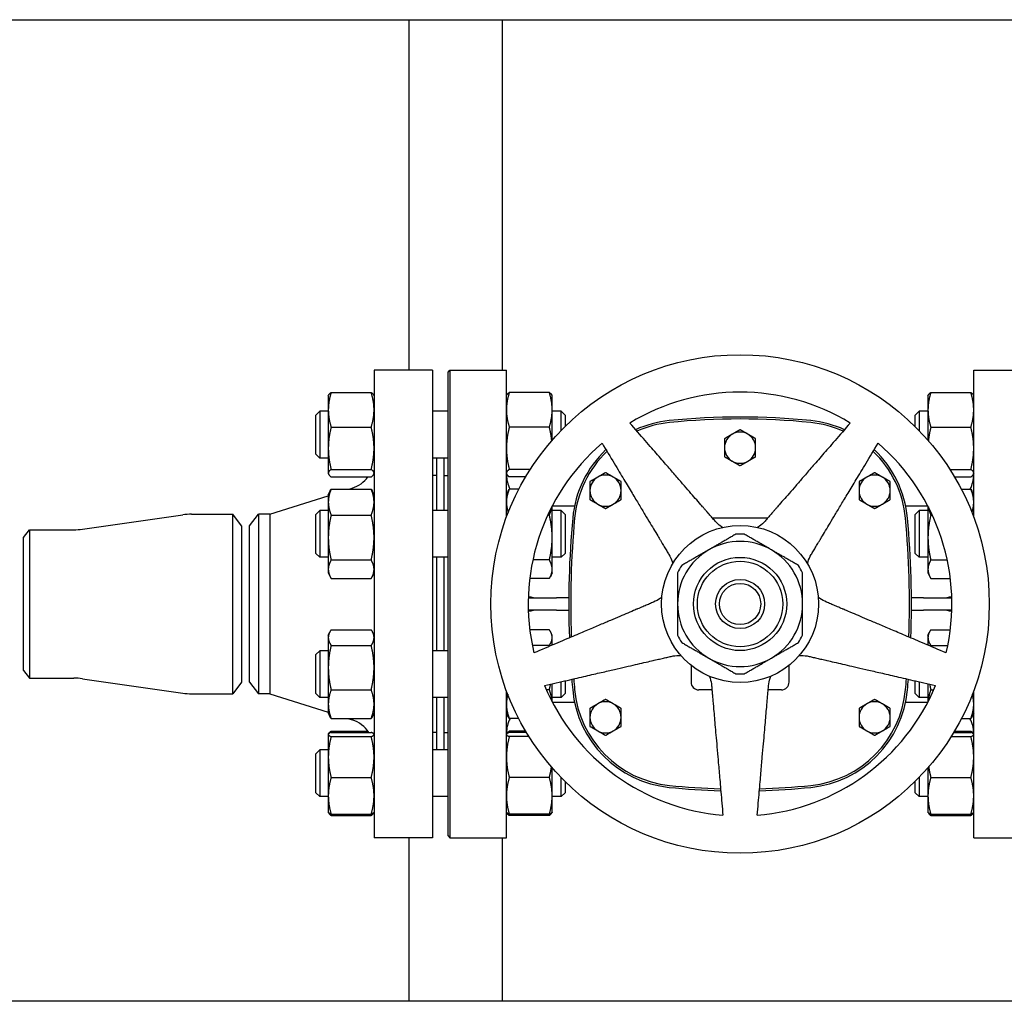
# Model space of a CAD drawing. Header units: inches. Extents: x 18 to 846, y -44 to 561.
# Tile 474 of 642: x 478 to 494, y 275 to 291. Entities that reach past the tile are written whole.
import ezdxf

# ---------------------------------------------------------------- set-up
doc = ezdxf.new("R2010")
doc.units = ezdxf.units.IN
doc.header["$LTSCALE"] = 24
doc.header["$MEASUREMENT"] = 0
doc.layers.add('Visible (ANSI)', color=7, linetype='Continuous', lineweight=30)

msp = doc.modelspace()

# ---------------------------------------------------------------- linework, layer by layer
at = {"layer": 'Visible (ANSI)'}
for p, q in [((474.42893, 290.9565), (501.42843, 290.9565)), ((484.61593, 290.9565), (484.61593, 285.3315)), ((486.11593, 290.9565), (486.11593, 285.3315)), ((484.05843, 285.3315), (484.05843, 277.8315)), ((484.99843, 285.3315), (484.05843, 285.3315)), ((484.99843, 285.3315), (484.99843, 277.8315)), ((485.24593, 285.30025), (485.27718, 285.3315)), ((485.24593, 277.86275), (485.24593, 285.30025)), ((485.27718, 285.3315), (485.27718, 277.8315)), ((485.27718, 285.3315), (486.18343, 285.3315)), ((486.18343, 282.97344), (486.18343, 285.3315)), ((493.68343, 282.97344), (493.68343, 285.3315)), ((493.68343, 285.3315), (494.58968, 285.3315)), ((483.36952, 284.97419), (484.01334, 284.97419)), ((486.87234, 284.97419), (486.22852, 284.97419)), ((492.99452, 284.97419), (493.63834, 284.97419)), ((483.32443, 284.92271), (483.32858, 284.93161)), ((483.32443, 284.92271), (483.32443, 284.6962)), ((484.05843, 284.92271), (484.05428, 284.93161)), ((486.18343, 284.92271), (486.18758, 284.93161)), ((486.91743, 284.92271), (486.91328, 284.93161)), ((486.91743, 284.6962), (486.91743, 284.92271)), ((492.94943, 284.92271), (492.95358, 284.93161)), ((492.94943, 284.92271), (492.94943, 284.6962)), ((493.68343, 284.92271), (493.67928, 284.93161)), ((483.12343, 284.61021), (483.18593, 284.67271)), ((483.18593, 284.67271), (483.18593, 283.92271)), ((483.32443, 284.67271), (483.18593, 284.67271)), ((483.32443, 284.6962), (483.32443, 284.07998)), ((485.24593, 284.67271), (484.99843, 284.67271)), ((486.91743, 284.209), (486.91743, 284.6962)), ((487.06093, 284.67271), (486.91743, 284.67271)), ((487.06093, 284.36516), (487.06093, 284.67271)), ((487.12343, 284.61021), (487.06093, 284.67271)), ((492.74593, 284.61021), (492.80843, 284.67271)), ((492.80843, 284.67271), (492.80843, 284.36258)), ((492.94943, 284.67271), (492.80843, 284.67271)), ((492.94943, 284.6962), (492.94943, 284.209)), ((483.12343, 283.98521), (483.12343, 284.61021)), ((487.12343, 284.61021), (487.12343, 284.42824)), ((492.74593, 284.42577), (492.74593, 284.61021)), ((483.36952, 284.41822), (484.01334, 284.41822)), ((486.87234, 284.41822), (486.22852, 284.41822)), ((492.99452, 284.41822), (493.63834, 284.41822)), ((483.32443, 284.07998), (483.32443, 283.68148)), ((483.12343, 283.98521), (483.18593, 283.92271)), ((483.32443, 283.92271), (483.18593, 283.92271)), ((485.24593, 283.92271), (484.99843, 283.92271)), ((485.05843, 283.92271), (485.05843, 283.08159)), ((485.17843, 283.92271), (485.17843, 283.08159)), ((483.32443, 283.68148), (483.32443, 283.67271)), ((483.32443, 283.67271), (483.32858, 283.66381)), ((483.36952, 283.74174), (484.01334, 283.74174)), ((484.05843, 283.67271), (484.05428, 283.66381)), ((486.18343, 283.67271), (486.18758, 283.66381)), ((486.56692, 283.74174), (486.22852, 283.74174)), ((493.29994, 283.74174), (493.63834, 283.74174)), ((493.68343, 283.67271), (493.67928, 283.66381)), ((483.36952, 283.62123), (484.01334, 283.62123)), ((485.05843, 283.6415), (484.99843, 283.6415)), ((485.18343, 283.5215), (485.17843, 283.5215)), ((485.18343, 283.08159), (485.18343, 283.6415)), ((485.18343, 283.6415), (485.24593, 283.6415)), ((486.49257, 283.62123), (486.22852, 283.62123)), ((493.37429, 283.62123), (493.63834, 283.62123)), ((483.32443, 283.33159), (483.35355, 283.39405)), ((483.36952, 283.42509), (484.01334, 283.42509)), ((483.65932, 283.42509), (483.7094, 283.44095)), ((484.05843, 283.33159), (484.0293, 283.39405)), ((486.18343, 283.33159), (486.21255, 283.39405)), ((486.38361, 283.42509), (486.22852, 283.42509)), ((493.48324, 283.42509), (493.63834, 283.42509)), ((493.68343, 283.33159), (493.6543, 283.39405)), ((482.3851, 283.0215), (483.32443, 283.31902)), ((483.32443, 283.33159), (483.32443, 283.21613)), ((483.32443, 283.21613), (483.32443, 282.64791)), ((483.12343, 283.01909), (483.18593, 283.08159)), ((483.18593, 283.08159), (483.18593, 282.33159)), ((483.32443, 283.08159), (483.18593, 283.08159)), ((485.24593, 283.08159), (484.99843, 283.08159)), ((486.91743, 282.64791), (486.91743, 283.15113)), ((487.06093, 283.08159), (486.91743, 283.08159)), ((486.92013, 283.15631), (487.27633, 283.15631)), ((487.06093, 282.33159), (487.06093, 283.08159)), ((487.12343, 283.01909), (487.06093, 283.08159)), ((492.59053, 283.15631), (492.94673, 283.15631)), ((492.74593, 283.01909), (492.80843, 283.08159)), ((492.80843, 283.08159), (492.80843, 282.33159)), ((492.94943, 283.08159), (492.80843, 283.08159)), ((492.94943, 283.15113), (492.94943, 282.64791)), ((479.37878, 282.78155), (480.98808, 283.01145)), ((481.1295, 283.0215), (481.78956, 283.0215)), ((481.78956, 280.1415), (481.78956, 283.0215)), ((481.93343, 282.834), (481.78956, 283.0215)), ((482.05843, 282.834), (482.2023, 283.0215)), ((482.3851, 283.0215), (482.2023, 283.0215)), ((482.2023, 283.0215), (482.2023, 280.1415)), ((482.3851, 283.0215), (482.3851, 280.1415)), ((483.12343, 282.39409), (483.12343, 283.01909)), ((483.36952, 283.00716), (484.01334, 283.00716)), ((486.87234, 283.00716), (486.84676, 283.00716)), ((487.12343, 283.01909), (487.12343, 282.39409)), ((490.37614, 282.95945), (489.49071, 282.95945)), ((492.74593, 282.39409), (492.74593, 283.01909)), ((492.99452, 283.00716), (493.02009, 283.00716)), ((478.43343, 282.6465), (478.52934, 282.7715)), ((478.52934, 282.7715), (478.52934, 280.3915)), ((478.52934, 282.7715), (479.23736, 282.7715)), ((481.93343, 282.834), (481.93343, 280.329)), ((482.05843, 280.329), (482.05843, 282.834)), ((478.43343, 280.5165), (478.43343, 282.6465)), ((483.32443, 282.64791), (483.32443, 282.13838)), ((486.91743, 282.13838), (486.91743, 282.64791)), ((492.94943, 282.64791), (492.94943, 282.13838)), ((483.12343, 282.39409), (483.18593, 282.33159)), ((483.32443, 282.33159), (483.18593, 282.33159)), ((483.36952, 282.28866), (484.01334, 282.28866)), ((485.24593, 282.33159), (484.99843, 282.33159)), ((485.05843, 282.33159), (485.05843, 280.83141)), ((485.17843, 282.33159), (485.17843, 280.83141)), ((485.18343, 280.83141), (485.18343, 282.33159)), ((486.87234, 282.28866), (486.60778, 282.28866)), ((487.06093, 282.33159), (486.91743, 282.33159)), ((487.12343, 282.39409), (487.06093, 282.33159)), ((492.74593, 282.39409), (492.80843, 282.33159)), ((492.94943, 282.33159), (492.80843, 282.33159)), ((492.99452, 282.28866), (493.25908, 282.28866)), ((483.32443, 282.13838), (483.32443, 282.08159)), ((486.91743, 282.08159), (486.91743, 282.13838)), ((492.94943, 282.13838), (492.94943, 282.08159)), ((483.32443, 282.08159), (483.35355, 282.01913)), ((483.36952, 281.98809), (484.01334, 281.98809)), ((484.05843, 282.08159), (484.0293, 282.01913)), ((486.87234, 281.98809), (486.55783, 281.98809)), ((486.91743, 282.08159), (486.8883, 282.01913)), ((492.94943, 282.08159), (492.97855, 282.01913)), ((492.99452, 281.98809), (493.30903, 281.98809)), ((486.5349, 281.6815), (486.98843, 281.6815)), ((487.18376, 281.6815), (486.98843, 281.6815)), ((492.87843, 281.6815), (492.6831, 281.6815)), ((492.87843, 281.6815), (493.33196, 281.6815)), ((486.98843, 281.4815), (486.5349, 281.4815)), ((486.98843, 281.4815), (487.18376, 281.4815)), ((492.6831, 281.4815), (492.87843, 281.4815)), ((493.33196, 281.4815), (492.87843, 281.4815)), ((483.36952, 281.16797), (484.01334, 281.16797)), ((486.87234, 281.16797), (486.55867, 281.16797)), ((492.99452, 281.16797), (493.30819, 281.16797)), ((483.32443, 281.08141), (483.34391, 281.12318)), ((483.32443, 281.08141), (483.32443, 281.04226)), ((483.32443, 281.04226), (483.32443, 280.56078)), ((484.05843, 281.08141), (484.03895, 281.12318)), ((486.91743, 281.08141), (486.89795, 281.12318)), ((486.91743, 281.04226), (486.91743, 281.08141)), ((486.91743, 280.9204), (486.91743, 281.04226)), ((492.94943, 281.08141), (492.96891, 281.12318)), ((492.94943, 281.08141), (492.94943, 281.04226)), ((492.94943, 281.04226), (492.94943, 280.9204)), ((483.12343, 280.76891), (483.18593, 280.83141)), ((483.18593, 280.83141), (483.18593, 280.08141)), ((483.32443, 280.83141), (483.18593, 280.83141)), ((483.36952, 280.91655), (484.01334, 280.91655)), ((485.24593, 280.83141), (484.99843, 280.83141)), ((486.87234, 280.91655), (486.59909, 280.91655)), ((492.99452, 280.91655), (493.26777, 280.91655)), ((483.12343, 280.14391), (483.12343, 280.76891)), ((478.43343, 280.5165), (478.52934, 280.3915)), ((483.32443, 280.56078), (483.32443, 279.97493)), ((489.14603, 280.59804), (489.14603, 280.32855)), ((490.72083, 280.32855), (490.72083, 280.59804)), ((478.52934, 280.3915), (479.23736, 280.3915)), ((479.37878, 280.38145), (480.98808, 280.15155)), ((481.93343, 280.329), (481.78956, 280.1415)), ((482.05843, 280.329), (482.2023, 280.1415)), ((483.36952, 280.205), (484.01334, 280.205)), ((486.87234, 280.205), (486.82453, 280.205)), ((486.91743, 280.01187), (486.91743, 280.30032)), ((487.06093, 280.08141), (487.06093, 280.33345)), ((487.12343, 280.34788), (487.12343, 280.14391)), ((489.48191, 280.20355), (489.27103, 280.20355)), ((490.59583, 280.20355), (490.38495, 280.20355)), ((492.74593, 280.14391), (492.74593, 280.3473)), ((492.80843, 280.33287), (492.80843, 280.08141)), ((492.94943, 280.30032), (492.94943, 280.01187)), ((492.99452, 280.205), (493.04233, 280.205)), ((481.1295, 280.1415), (481.78956, 280.1415)), ((482.3851, 280.1415), (482.2023, 280.1415)), ((482.3851, 280.1415), (483.32443, 279.84398)), ((483.12343, 280.14391), (483.18593, 280.08141)), ((483.32443, 280.08141), (483.18593, 280.08141)), ((485.24593, 280.08141), (484.99843, 280.08141)), ((485.05843, 280.08141), (485.05843, 279.2403)), ((485.17843, 280.08141), (485.17843, 279.2403)), ((485.18343, 279.5215), (485.18343, 280.08141)), ((486.18343, 277.8315), (486.18343, 280.18956)), ((487.06093, 280.08141), (486.91743, 280.08141)), ((487.12343, 280.14391), (487.06093, 280.08141)), ((492.74593, 280.14391), (492.80843, 280.08141)), ((492.94943, 280.08141), (492.80843, 280.08141)), ((493.68343, 277.8315), (493.68343, 280.18956)), ((483.32443, 279.97493), (483.32443, 279.83141)), ((486.92013, 280.0067), (487.27633, 280.0067)), ((492.59053, 280.0067), (492.94673, 280.0067)), ((483.32443, 279.83141), (483.34391, 279.78964)), ((483.36952, 279.74486), (484.01334, 279.74486)), ((483.63739, 279.74486), (483.7094, 279.72205)), ((484.05843, 279.83141), (484.03895, 279.78964)), ((486.18343, 279.83141), (486.20291, 279.78964)), ((486.38002, 279.74486), (486.22852, 279.74486)), ((493.48684, 279.74486), (493.63834, 279.74486)), ((493.68343, 279.83141), (493.66395, 279.78964)), ((485.18343, 279.6415), (485.17843, 279.6415)), ((483.32443, 279.4903), (483.32572, 279.49307)), ((483.32443, 279.4903), (483.32443, 279.48754)), ((483.32443, 279.48754), (483.32443, 279.1256)), ((483.32572, 279.49307), (483.32858, 279.4992)), ((483.36952, 279.54178), (483.96111, 279.54178)), ((483.36952, 279.52142), (484.01334, 279.52142)), ((483.36952, 279.45366), (484.01334, 279.45366)), ((484.05843, 279.4903), (484.05714, 279.49307)), ((485.05843, 279.5215), (484.99843, 279.5215)), ((485.18343, 279.5215), (485.24593, 279.5215)), ((486.18343, 279.4903), (486.18472, 279.49307)), ((486.18472, 279.49307), (486.18758, 279.4992)), ((486.49257, 279.54178), (486.22852, 279.54178)), ((486.50472, 279.52142), (486.22852, 279.52142)), ((486.54636, 279.45366), (486.22852, 279.45366)), ((493.3205, 279.45366), (493.63834, 279.45366)), ((493.36214, 279.52142), (493.63834, 279.52142)), ((493.37429, 279.54178), (493.63834, 279.54178)), ((493.68214, 279.49307), (493.67928, 279.4992)), ((493.68343, 279.4903), (493.68214, 279.49307)), ((483.12343, 279.1778), (483.18593, 279.2403)), ((483.12343, 278.5528), (483.12343, 279.1778)), ((483.18593, 279.2403), (483.18593, 278.4903)), ((483.32443, 279.2403), (483.18593, 279.2403)), ((483.32443, 279.1256), (483.32443, 278.50336)), ((485.24593, 279.2403), (484.99843, 279.2403)), ((486.91743, 278.50336), (486.91743, 278.954)), ((492.94943, 278.954), (492.94943, 278.50336)), ((483.36952, 278.79754), (484.01334, 278.79754)), ((486.87234, 278.79754), (486.22852, 278.79754)), ((487.06093, 278.4903), (487.06093, 278.79785)), ((492.80843, 278.80043), (492.80843, 278.4903)), ((492.99452, 278.79754), (493.63834, 278.79754)), ((487.12343, 278.73477), (487.12343, 278.5528)), ((492.74593, 278.5528), (492.74593, 278.73724)), ((483.12343, 278.5528), (483.18593, 278.4903)), ((483.32443, 278.4903), (483.18593, 278.4903)), ((483.32443, 278.50336), (483.32443, 278.2403)), ((485.24593, 278.4903), (484.99843, 278.4903)), ((486.91743, 278.2403), (486.91743, 278.50336)), ((487.06093, 278.4903), (486.91743, 278.4903)), ((487.12343, 278.5528), (487.06093, 278.4903)), ((492.74593, 278.5528), (492.80843, 278.4903)), ((492.94943, 278.4903), (492.80843, 278.4903)), ((492.94943, 278.50336), (492.94943, 278.2403)), ((483.32443, 278.2403), (483.32572, 278.23752)), ((483.32572, 278.23752), (483.32858, 278.2314)), ((483.36952, 278.20918), (484.01334, 278.20918)), ((483.36952, 278.18882), (484.01334, 278.18882)), ((484.05714, 278.23752), (484.05428, 278.2314)), ((484.05843, 278.2403), (484.05714, 278.23752)), ((486.18343, 278.2403), (486.18472, 278.23752)), ((486.18472, 278.23752), (486.18758, 278.2314)), ((486.87234, 278.20918), (486.22852, 278.20918)), ((486.87234, 278.18882), (486.22852, 278.18882)), ((486.91614, 278.23752), (486.91328, 278.2314)), ((486.91743, 278.2403), (486.91614, 278.23752)), ((492.94943, 278.2403), (492.95072, 278.23752)), ((492.95072, 278.23752), (492.95358, 278.2314)), ((492.99452, 278.20918), (493.63834, 278.20918)), ((492.99452, 278.18882), (493.63834, 278.18882)), ((493.68214, 278.23752), (493.67928, 278.2314)), ((493.68343, 278.2403), (493.68214, 278.23752)), ((484.99843, 277.8315), (484.05843, 277.8315)), ((484.61593, 277.8315), (484.61593, 275.2065)), ((485.24593, 277.86275), (485.27718, 277.8315)), ((485.27718, 277.8315), (486.18343, 277.8315)), ((486.11593, 277.8315), (486.11593, 275.2065)), ((493.68343, 277.8315), (494.58968, 277.8315)), ((501.42843, 275.2065), (474.42893, 275.2065))]:
    msp.add_line(p, q, dxfattribs=at)
for radius in [4, 1.25984, 0.74803, 0.68553, 0.3937, 0.3312]:
    msp.add_circle((489.93343, 281.5815), radius, dxfattribs=at)
for centre, radius, start, end in [((489.93343, 281.5815), 3.4, 58.64927, 121.35073), ((488.97165, 282.80035), 1.73228, 95.817836, 114.357428), ((488.97165, 282.80035), 1.70103, 95.817836, 114.042525), ((489.93343, 273.36103), 11.22047, 84.182164, 95.817836), ((489.93343, 273.36103), 11.18922, 84.182164, 95.817836), ((490.89521, 282.80035), 1.70103, 65.957475, 84.182165), ((490.89521, 282.80035), 1.73228, 65.642572, 84.182165), ((489.93343, 284.08938), 0.25, 120, 180), ((489.93343, 284.08938), 0.25, 60, 120), ((489.93343, 284.08938), 0.25, 0, 60), ((489.93343, 281.5815), 3.4, 130.64927, 193.35073), ((489.93343, 281.5815), 3.4, 346.64927, 49.35073), ((488.97165, 282.80035), 1.73228, 133.442646, 174.744707), ((488.97165, 282.80035), 1.70103, 133.674999, 174.744707), ((489.93343, 284.08938), 0.25, 180, 240), ((489.93343, 284.08938), 0.25, 300, 0), ((490.89521, 282.80035), 1.70103, 5.255296, 46.325001), ((490.89521, 282.80035), 1.73228, 5.255296, 46.557354), ((489.93343, 284.08938), 0.25, 240, 300), ((483.55843, 283.91762), 0.5, 287.574716, 323.645749), ((486.68343, 283.65631), 0.5, 180, 207.543912), ((487.77398, 283.4004), 0.25, 120, 180), ((487.77398, 283.4004), 0.25, 60, 120), ((487.77398, 283.4004), 0.25, 0, 60), ((492.09288, 283.4004), 0.25, 120, 180), ((492.09288, 283.4004), 0.25, 60, 120), ((492.09288, 283.4004), 0.25, 0, 60), ((493.18343, 283.65631), 0.5, 332.456088, 0), ((487.77398, 283.4004), 0.25, 180, 240), ((487.77398, 283.4004), 0.25, 300, 0), ((492.09288, 283.4004), 0.25, 180, 240), ((492.09288, 283.4004), 0.25, 300, 0), ((487.77398, 283.4004), 0.25, 240, 300), ((492.09288, 283.4004), 0.25, 240, 300), ((481.1295, 282.0215), 1, 90, 98.130102), ((502.2228, 281.5815), 15.03937, 174.744704, 182.072997), ((502.2228, 281.5815), 15.00812, 174.744704, 182.027369), ((477.64406, 281.5815), 15.00812, 357.972631, 5.255296), ((477.64406, 281.5815), 15.03937, 357.927003, 5.255296), ((479.23736, 283.7715), 1, 270, 278.130102), ((489.93343, 281.5815), 1.00394, 60, 120), ((489.93343, 281.5815), 1.12205, 86.525352, 93.474648), ((489.93343, 281.5815), 1.00394, 120, 180), ((489.93343, 281.5815), 1.00394, 0, 60), ((489.93343, 281.5815), 1.12205, 146.525352, 153.474648), ((489.93343, 281.5815), 1.12205, 26.525352, 33.474648), ((489.93343, 281.5815), 1.00394, 180, 240), ((489.93343, 281.5815), 1.00394, 300, 0), ((489.93343, 281.5815), 1.12205, 206.525352, 213.474648), ((489.93343, 281.5815), 1.12205, 326.525352, 333.474648), ((489.93343, 281.5815), 1.00394, 240, 300), ((479.23736, 279.3915), 1, 81.869898, 90), ((502.2228, 281.5815), 15.03937, 184.60919, 185.255296), ((502.2228, 281.5815), 15.00812, 184.591592, 185.255296), ((489.93343, 281.5815), 1.12205, 266.525352, 273.474648), ((477.64406, 281.5815), 15.00812, 354.744704, 355.408408), ((477.64406, 281.5815), 15.03937, 354.744704, 355.39081), ((489.93343, 281.5815), 3.4, 202.64927, 265.35073), ((488.97165, 280.36266), 1.73228, 185.255296, 264.182161), ((488.97165, 280.36266), 1.70103, 185.255296, 264.182161), ((489.27103, 280.32855), 0.125, 180, 270), ((489.93343, 281.5815), 3.4, 274.64927, 337.35073), ((490.59583, 280.32855), 0.125, 270, 0), ((490.89521, 280.36266), 1.70103, 275.817836, 354.744707), ((490.89521, 280.36266), 1.73228, 275.817836, 354.744707), ((481.1295, 281.1415), 1, 261.869898, 270), ((487.77398, 279.7626), 0.25, 120, 180), ((487.77398, 279.7626), 0.25, 60, 120), ((487.77398, 279.7626), 0.25, 0, 60), ((492.09288, 279.7626), 0.25, 120, 180), ((492.09288, 279.7626), 0.25, 60, 120), ((492.09288, 279.7626), 0.25, 0, 60), ((483.55843, 279.24539), 0.5, 33.50812, 72.425284), ((486.68343, 279.5067), 0.5, 151.554839, 180), ((487.77398, 279.7626), 0.25, 180, 240), ((487.77398, 279.7626), 0.25, 300, 0), ((492.09288, 279.7626), 0.25, 180, 240), ((492.09288, 279.7626), 0.25, 300, 0), ((493.18343, 279.5067), 0.5, 0, 28.445161), ((487.77398, 279.7626), 0.25, 240, 300), ((492.09288, 279.7626), 0.25, 240, 300), ((489.93343, 289.80197), 11.22047, 264.182163, 268.416919), ((489.93343, 289.80197), 11.18922, 264.182163, 268.398452), ((489.93343, 289.80197), 11.22047, 271.583081, 275.817836), ((489.93343, 289.80197), 11.18922, 271.601548, 275.817836)]:
    msp.add_arc(centre, radius, start, end, dxfattribs=at)
for points, weights in [([(483.36952, 284.97419), (483.32443, 284.82522), (483.32443, 284.6962)], [1, 1.0379548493, 1]), ([(483.32858, 284.93161), (483.33786, 284.95152), (483.36952, 284.97419)], [1.01611555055, 1.02634702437, 1]), ([(484.01334, 284.97419), (484.04499, 284.95152), (484.05428, 284.93161)], [1, 1.02634702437, 1.01611555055]), ([(484.05843, 284.6962), (484.05843, 284.82522), (484.01334, 284.97419)], [1, 1.0379548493, 1]), ([(486.22852, 284.97419), (486.18343, 284.82522), (486.18343, 284.6962)], [1, 1.0379548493, 1]), ([(486.18758, 284.93161), (486.19686, 284.95152), (486.22852, 284.97419)], [1.01611555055, 1.02634702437, 1]), ([(486.91743, 284.6962), (486.91743, 284.82522), (486.87234, 284.97419)], [1, 1.0379548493, 1]), ([(486.87234, 284.97419), (486.90399, 284.95152), (486.91328, 284.93161)], [1, 1.02634702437, 1.01611555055]), ([(492.99452, 284.97419), (492.94943, 284.82522), (492.94943, 284.6962)], [1, 1.0379548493, 1]), ([(492.95358, 284.93161), (492.96286, 284.95152), (492.99452, 284.97419)], [1.01611555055, 1.02634702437, 1]), ([(493.68343, 284.6962), (493.68343, 284.82522), (493.63834, 284.97419)], [1, 1.0379548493, 1]), ([(493.63834, 284.97419), (493.66999, 284.95152), (493.67928, 284.93161)], [1, 1.02634702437, 1.01611555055]), ([(483.32443, 284.6962), (483.32443, 284.56719), (483.36952, 284.41822)], [1, 1.0379548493, 1]), ([(484.01334, 284.41822), (484.05843, 284.56719), (484.05843, 284.6962)], [1, 1.0379548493, 1]), ([(486.18343, 284.6962), (486.18343, 284.56719), (486.22852, 284.41822)], [1, 1.0379548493, 1]), ([(486.87234, 284.41822), (486.91743, 284.56719), (486.91743, 284.6962)], [1, 1.0379548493, 1]), ([(492.94943, 284.6962), (492.94943, 284.56719), (492.99452, 284.41822)], [1, 1.0379548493, 1]), ([(493.63834, 284.41822), (493.68343, 284.56719), (493.68343, 284.6962)], [1, 1.0379548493, 1]), ([(489.5323, 282.91161), (489.13553, 283.36805), (488.16449, 284.4851)], [2.0263127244, 1.58117079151, 1]), ([(491.70237, 284.4851), (490.73133, 283.36805), (490.33455, 282.91161)], [1, 1.58117079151, 2.0263127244]), ([(483.36952, 284.41822), (483.32443, 284.23696), (483.32443, 284.07998)], [1, 1.0379548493, 1]), ([(484.05843, 284.07998), (484.05843, 284.23696), (484.01334, 284.41822)], [1, 1.0379548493, 1]), ([(486.22852, 284.41822), (486.18343, 284.23696), (486.18343, 284.07998)], [1, 1.0379548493, 1]), ([(486.91119, 284.20182), (486.9009, 284.30339), (486.87234, 284.41822)], [1.01779547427, 1.02371349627, 1]), ([(489.80843, 284.30588), (489.75042, 284.27239), (489.68343, 284.23371)], [1, 1.04314139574, 1.01001874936]), ([(489.93343, 284.37805), (489.86644, 284.33938), (489.80843, 284.30588)], [1.01001874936, 1.04314139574, 1]), ([(490.05843, 284.30588), (490.00042, 284.33938), (489.93343, 284.37805)], [1, 1.04314139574, 1.01001874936]), ([(490.18343, 284.23371), (490.11644, 284.27239), (490.05843, 284.30588)], [1.01001874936, 1.04314139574, 1]), ([(492.99452, 284.41822), (492.96595, 284.30339), (492.95567, 284.20182)], [1, 1.02371349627, 1.01779547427]), ([(493.68343, 284.07998), (493.68343, 284.23696), (493.63834, 284.41822)], [1, 1.0379548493, 1]), ([(487.71858, 284.16112), (488.48089, 282.89242), (488.79238, 282.37402)], [1, 1.58117079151, 2.0263127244]), ([(489.68343, 284.23371), (489.68343, 284.15636), (489.68343, 284.08938)], [1.01001874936, 1.04314139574, 1]), ([(490.18343, 284.08938), (490.18343, 284.15636), (490.18343, 284.23371)], [1, 1.04314139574, 1.01001874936]), ([(491.07448, 282.37402), (491.38597, 282.89242), (492.14828, 284.16112)], [2.0263127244, 1.58117079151, 1]), ([(483.32443, 284.07998), (483.32443, 283.923), (483.36952, 283.74174)], [1, 1.0379548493, 1]), ([(484.01334, 283.74174), (484.05843, 283.923), (484.05843, 284.07998)], [1, 1.0379548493, 1]), ([(486.18343, 284.07998), (486.18343, 283.923), (486.22852, 283.74174)], [1, 1.0379548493, 1]), ([(489.68343, 284.08938), (489.68343, 284.02239), (489.68343, 283.94504)], [1, 1.04314139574, 1.01001874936]), ([(490.18343, 283.94504), (490.18343, 284.02239), (490.18343, 284.08938)], [1.01001874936, 1.04314139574, 1]), ([(493.63834, 283.74174), (493.68343, 283.923), (493.68343, 284.07998)], [1, 1.0379548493, 1]), ([(489.68343, 283.94504), (489.75042, 283.90636), (489.80843, 283.87287)], [1.01001874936, 1.04314139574, 1]), ([(489.80843, 283.87287), (489.86644, 283.83938), (489.93343, 283.8007)], [1, 1.04314139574, 1.01001874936]), ([(489.93343, 283.8007), (490.00042, 283.83938), (490.05843, 283.87287)], [1.01001874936, 1.04314139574, 1]), ([(490.05843, 283.87287), (490.11644, 283.90636), (490.18343, 283.94504)], [1, 1.04314139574, 1.01001874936]), ([(483.36952, 283.74174), (483.32443, 283.70945), (483.32443, 283.68148)], [1, 1.0379548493, 1]), ([(483.32443, 283.68148), (483.32443, 283.65352), (483.36952, 283.62123)], [1, 1.0379548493, 1]), ([(484.05843, 283.68148), (484.05843, 283.70945), (484.01334, 283.74174)], [1, 1.0379548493, 1]), ([(484.01334, 283.62123), (484.05843, 283.65352), (484.05843, 283.68148)], [1, 1.0379548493, 1]), ([(486.22852, 283.74174), (486.18343, 283.70945), (486.18343, 283.68148)], [1, 1.0379548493, 1]), ([(486.18343, 283.68148), (486.18343, 283.65352), (486.22852, 283.62123)], [1, 1.0379548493, 1]), ([(487.77398, 283.68907), (487.70699, 283.6504), (487.64898, 283.61691)], [1.01001874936, 1.04314139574, 1]), ([(487.89898, 283.61691), (487.84097, 283.6504), (487.77398, 283.68907)], [1, 1.04314139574, 1.01001874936]), ([(492.09288, 283.68907), (492.02589, 283.6504), (491.96788, 283.61691)], [1.01001874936, 1.04314139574, 1]), ([(492.21788, 283.61691), (492.15986, 283.6504), (492.09288, 283.68907)], [1, 1.04314139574, 1.01001874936]), ([(493.68343, 283.68148), (493.68343, 283.70945), (493.63834, 283.74174)], [1, 1.0379548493, 1]), ([(493.63834, 283.62123), (493.68343, 283.65352), (493.68343, 283.68148)], [1, 1.0379548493, 1]), ([(487.64898, 283.61691), (487.59097, 283.58341), (487.52398, 283.54474)], [1, 1.04314139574, 1.01001874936]), ([(487.52398, 283.54474), (487.52398, 283.46739), (487.52398, 283.4004)], [1.01001874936, 1.04314139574, 1]), ([(488.02398, 283.54474), (487.95699, 283.58341), (487.89898, 283.61691)], [1.01001874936, 1.04314139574, 1]), ([(488.02398, 283.4004), (488.02398, 283.46739), (488.02398, 283.54474)], [1, 1.04314139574, 1.01001874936]), ([(491.96788, 283.61691), (491.90986, 283.58341), (491.84288, 283.54474)], [1, 1.04314139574, 1.01001874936]), ([(491.84288, 283.54474), (491.84288, 283.46739), (491.84288, 283.4004)], [1.01001874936, 1.04314139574, 1]), ([(492.34288, 283.54474), (492.27589, 283.58341), (492.21788, 283.61691)], [1.01001874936, 1.04314139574, 1]), ([(492.34288, 283.4004), (492.34288, 283.46739), (492.34288, 283.54474)], [1, 1.04314139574, 1.01001874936]), ([(483.36952, 283.42509), (483.32443, 283.31311), (483.32443, 283.21613)], [1, 1.0379548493, 1]), ([(483.35355, 283.39405), (483.36062, 283.40919), (483.36952, 283.42509)], [1.01175569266, 1.00727059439, 1]), ([(484.05843, 283.21613), (484.05843, 283.31311), (484.01334, 283.42509)], [1, 1.0379548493, 1]), ([(484.01334, 283.42509), (484.02224, 283.40919), (484.0293, 283.39405)], [1, 1.00727059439, 1.01175569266]), ([(486.22852, 283.42509), (486.18343, 283.31311), (486.18343, 283.21613)], [1, 1.0379548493, 1]), ([(486.21255, 283.39405), (486.21962, 283.40919), (486.22852, 283.42509)], [1.01175569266, 1.00727059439, 1]), ([(487.52398, 283.4004), (487.52398, 283.33341), (487.52398, 283.25606)], [1, 1.04314139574, 1.01001874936]), ([(488.02398, 283.25606), (488.02398, 283.33341), (488.02398, 283.4004)], [1.01001874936, 1.04314139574, 1]), ([(491.84288, 283.4004), (491.84288, 283.33341), (491.84288, 283.25606)], [1, 1.04314139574, 1.01001874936]), ([(492.34288, 283.25606), (492.34288, 283.33341), (492.34288, 283.4004)], [1.01001874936, 1.04314139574, 1]), ([(493.63834, 283.42509), (493.64724, 283.40919), (493.6543, 283.39405)], [1, 1.00727059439, 1.01175569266]), ([(493.68343, 283.21613), (493.68343, 283.31311), (493.63834, 283.42509)], [1, 1.0379548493, 1]), ([(483.32443, 283.21613), (483.32443, 283.11914), (483.36952, 283.00716)], [1, 1.0379548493, 1]), ([(484.01334, 283.00716), (484.05843, 283.11914), (484.05843, 283.21613)], [1, 1.0379548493, 1]), ([(486.18343, 283.21613), (486.18343, 283.13698), (486.2127, 283.04989)], [1, 1.03075886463, 1.01166334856]), ([(487.52398, 283.25606), (487.59097, 283.21739), (487.64898, 283.18389)], [1.01001874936, 1.04314139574, 1]), ([(487.89898, 283.18389), (487.95699, 283.21739), (488.02398, 283.25606)], [1, 1.04314139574, 1.01001874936]), ([(491.84288, 283.25606), (491.90986, 283.21739), (491.96788, 283.18389)], [1.01001874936, 1.04314139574, 1]), ([(492.21788, 283.18389), (492.27589, 283.21739), (492.34288, 283.25606)], [1, 1.04314139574, 1.01001874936]), ([(493.65416, 283.04989), (493.68343, 283.13698), (493.68343, 283.21613)], [1.01166334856, 1.03075886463, 1]), ([(486.87234, 283.00716), (486.90033, 283.07667), (486.91076, 283.13825)], [1, 1.02322609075, 1.01802623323]), ([(487.64898, 283.18389), (487.70699, 283.1504), (487.77398, 283.11172)], [1, 1.04314139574, 1.01001874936]), ([(487.77398, 283.11172), (487.84097, 283.1504), (487.89898, 283.18389)], [1.01001874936, 1.04314139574, 1]), ([(491.96788, 283.18389), (492.02589, 283.1504), (492.09288, 283.11172)], [1, 1.04314139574, 1.01001874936]), ([(492.09288, 283.11172), (492.15986, 283.1504), (492.21788, 283.18389)], [1.01001874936, 1.04314139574, 1]), ([(492.9561, 283.13825), (492.96653, 283.07667), (492.99452, 283.00716)], [1.01802623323, 1.02322609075, 1]), ([(483.36952, 283.00716), (483.32443, 282.81464), (483.32443, 282.64791)], [1, 1.0379548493, 1]), ([(484.05843, 282.64791), (484.05843, 282.81464), (484.01334, 283.00716)], [1, 1.0379548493, 1]), ([(486.91743, 282.64791), (486.91743, 282.81464), (486.87234, 283.00716)], [1, 1.0379548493, 1]), ([(492.99452, 283.00716), (492.94943, 282.81464), (492.94943, 282.64791)], [1, 1.0379548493, 1]), ([(483.32443, 282.64791), (483.32443, 282.48118), (483.36952, 282.28866)], [1, 1.0379548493, 1]), ([(484.01334, 282.28866), (484.05843, 282.48118), (484.05843, 282.64791)], [1, 1.0379548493, 1]), ([(486.87234, 282.28866), (486.91743, 282.48118), (486.91743, 282.64791)], [1, 1.0379548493, 1]), ([(489.86543, 282.70149), (489.63639, 282.56925), (489.43146, 282.45094)], [1.0171026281, 1.03775343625, 1]), ([(490.4354, 282.45094), (490.23047, 282.56925), (490.00143, 282.70149)], [1, 1.03775343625, 1.0171026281]), ([(492.94943, 282.64791), (492.94943, 282.48118), (492.99452, 282.28866)], [1, 1.0379548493, 1]), ([(489.43146, 282.45094), (489.22653, 282.33262), (488.9975, 282.20039)], [1, 1.03775343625, 1.0171026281]), ([(490.86936, 282.20039), (490.64033, 282.33262), (490.4354, 282.45094)], [1.0171026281, 1.03775343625, 1]), ([(483.36952, 282.28866), (483.32443, 282.20812), (483.32443, 282.13838)], [1, 1.0379548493, 1]), ([(484.05843, 282.13838), (484.05843, 282.20812), (484.01334, 282.28866)], [1, 1.0379548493, 1]), ([(486.91743, 282.13838), (486.91743, 282.20812), (486.87234, 282.28866)], [1, 1.0379548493, 1]), ([(492.99452, 282.28866), (492.94943, 282.20812), (492.94943, 282.13838)], [1, 1.0379548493, 1]), ([(483.32443, 282.13838), (483.32443, 282.06863), (483.36952, 281.98809)], [1, 1.0379548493, 1]), ([(484.01334, 281.98809), (484.05843, 282.06863), (484.05843, 282.13838)], [1, 1.0379548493, 1]), ([(486.87234, 281.98809), (486.91743, 282.06863), (486.91743, 282.13838)], [1, 1.0379548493, 1]), ([(492.94943, 282.13838), (492.94943, 282.06863), (492.99452, 281.98809)], [1, 1.0379548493, 1]), ([(488.92949, 282.0826), (488.92949, 281.81813), (488.92949, 281.5815)], [1.0171026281, 1.03775343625, 1]), ([(490.93737, 281.5815), (490.93737, 281.81813), (490.93737, 282.0826)], [1, 1.03775343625, 1.0171026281]), ([(488.54447, 281.61104), (487.98776, 281.37473), (486.62531, 280.7964)], [2.0263127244, 1.58117079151, 1]), ([(488.92949, 281.5815), (488.92949, 281.34487), (488.92949, 281.0804)], [1, 1.03775343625, 1.0171026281]), ([(490.93737, 281.0804), (490.93737, 281.34487), (490.93737, 281.5815)], [1.0171026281, 1.03775343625, 1]), ([(493.24154, 280.7964), (491.8791, 281.37473), (491.32239, 281.61104)], [1, 1.58117079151, 2.0263127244]), ([(483.36952, 281.16797), (483.32443, 281.1006), (483.32443, 281.04226)], [1, 1.0379548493, 1]), ([(484.05843, 281.04226), (484.05843, 281.1006), (484.01334, 281.16797)], [1, 1.0379548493, 1]), ([(486.91743, 281.04226), (486.91743, 281.1006), (486.87234, 281.16797)], [1, 1.0379548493, 1]), ([(492.99452, 281.16797), (492.94943, 281.1006), (492.94943, 281.04226)], [1, 1.0379548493, 1]), ([(483.32443, 281.04226), (483.32443, 280.98392), (483.36952, 280.91655)], [1, 1.0379548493, 1]), ([(484.01334, 280.91655), (484.05843, 280.98392), (484.05843, 281.04226)], [1, 1.0379548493, 1]), ([(486.87234, 280.91655), (486.91743, 280.98392), (486.91743, 281.04226)], [1, 1.0379548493, 1]), ([(492.94943, 281.04226), (492.94943, 280.98392), (492.99452, 280.91655)], [1, 1.0379548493, 1]), ([(483.36952, 280.91655), (483.32443, 280.72589), (483.32443, 280.56078)], [1, 1.0379548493, 1]), ([(484.05843, 280.56078), (484.05843, 280.72589), (484.01334, 280.91655)], [1, 1.0379548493, 1]), ([(486.87559, 280.90264), (486.874, 280.90956), (486.87234, 280.91655)], [1.00259078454, 1.00134290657, 1]), ([(488.9975, 280.96262), (489.22653, 280.83038), (489.43146, 280.71207)], [1.0171026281, 1.03775343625, 1]), ([(490.4354, 280.71207), (490.64033, 280.83038), (490.86936, 280.96262)], [1, 1.03775343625, 1.0171026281]), ([(492.99452, 280.91655), (492.99286, 280.90956), (492.99127, 280.90264)], [1, 1.00134290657, 1.00259078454]), ([(486.79564, 280.2722), (488.23781, 280.60515), (488.82709, 280.7412)], [1, 1.58117079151, 2.0263127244]), ([(489.43146, 280.71207), (489.63639, 280.59375), (489.86543, 280.46152)], [1, 1.03775343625, 1.0171026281]), ([(490.00143, 280.46152), (490.23047, 280.59375), (490.4354, 280.71207)], [1.0171026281, 1.03775343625, 1]), ([(491.03976, 280.7412), (491.62905, 280.60515), (493.07122, 280.2722)], [2.0263127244, 1.58117079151, 1]), ([(483.32443, 280.56078), (483.32443, 280.39566), (483.36952, 280.205)], [1, 1.0379548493, 1]), ([(484.01334, 280.205), (484.05843, 280.39566), (484.05843, 280.56078)], [1, 1.0379548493, 1]), ([(483.36952, 280.205), (483.32443, 280.08171), (483.32443, 279.97493)], [1, 1.0379548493, 1]), ([(484.05843, 279.97493), (484.05843, 280.08171), (484.01334, 280.205)], [1, 1.0379548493, 1]), ([(486.87234, 280.205), (486.88321, 280.25094), (486.89135, 280.29429)], [1, 1.00889011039, 1.01361558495]), ([(486.91598, 280.01465), (486.90956, 280.10322), (486.87234, 280.205)], [1.011202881, 1.03112406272, 1]), ([(489.47613, 280.26965), (489.52884, 279.66716), (489.65784, 278.19269)], [2.03628035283, 1.58894872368, 1.0049190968]), ([(490.20902, 278.19269), (490.33802, 279.66716), (490.39073, 280.26965)], [1.0049190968, 1.58894872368, 2.03628035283]), ([(492.99452, 280.205), (492.9573, 280.10322), (492.95087, 280.01465)], [1, 1.03112406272, 1.011202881]), ([(492.97551, 280.29429), (492.98365, 280.25094), (492.99452, 280.205)], [1.01361558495, 1.00889011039, 1]), ([(486.20527, 280.13207), (486.18343, 280.05066), (486.18343, 279.97493)], [1.01589404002, 1.0266269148, 1]), ([(487.77398, 280.05128), (487.70699, 280.0126), (487.64898, 279.97911)], [1.01001874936, 1.04314139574, 1]), ([(487.89898, 279.97911), (487.84097, 280.0126), (487.77398, 280.05128)], [1, 1.04314139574, 1.01001874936]), ([(492.09288, 280.05128), (492.02589, 280.0126), (491.96788, 279.97911)], [1.01001874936, 1.04314139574, 1]), ([(492.21788, 279.97911), (492.15986, 280.0126), (492.09288, 280.05128)], [1, 1.04314139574, 1.01001874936]), ([(493.68343, 279.97493), (493.68343, 280.05066), (493.66159, 280.13207)], [1, 1.0266269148, 1.01589404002]), ([(483.32443, 279.97493), (483.32443, 279.86815), (483.36952, 279.74486)], [1, 1.0379548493, 1]), ([(484.01334, 279.74486), (484.05843, 279.86815), (484.05843, 279.97493)], [1, 1.0379548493, 1]), ([(486.18343, 279.97493), (486.18343, 279.86815), (486.22852, 279.74486)], [1, 1.0379548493, 1]), ([(487.64898, 279.97911), (487.59097, 279.94562), (487.52398, 279.90694)], [1, 1.04314139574, 1.01001874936]), ([(487.52398, 279.90694), (487.52398, 279.82959), (487.52398, 279.7626)], [1.01001874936, 1.04314139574, 1]), ([(488.02398, 279.90694), (487.95699, 279.94562), (487.89898, 279.97911)], [1.01001874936, 1.04314139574, 1]), ([(488.02398, 279.7626), (488.02398, 279.82959), (488.02398, 279.90694)], [1, 1.04314139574, 1.01001874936]), ([(491.96788, 279.97911), (491.90986, 279.94562), (491.84288, 279.90694)], [1, 1.04314139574, 1.01001874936]), ([(491.84288, 279.90694), (491.84288, 279.82959), (491.84288, 279.7626)], [1.01001874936, 1.04314139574, 1]), ([(492.34288, 279.90694), (492.27589, 279.94562), (492.21788, 279.97911)], [1.01001874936, 1.04314139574, 1]), ([(492.34288, 279.7626), (492.34288, 279.82959), (492.34288, 279.90694)], [1, 1.04314139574, 1.01001874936]), ([(493.63834, 279.74486), (493.68343, 279.86815), (493.68343, 279.97493)], [1, 1.0379548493, 1]), ([(483.36952, 279.74486), (483.35393, 279.76814), (483.34391, 279.78964)], [1, 1.01279805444, 1.01696531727]), ([(484.03895, 279.78964), (484.02892, 279.76814), (484.01334, 279.74486)], [1.01696531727, 1.01279805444, 1]), ([(486.22852, 279.74486), (486.21293, 279.76814), (486.20291, 279.78964)], [1, 1.01279805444, 1.01696531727]), ([(487.52398, 279.7626), (487.52398, 279.69562), (487.52398, 279.61827)], [1, 1.04314139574, 1.01001874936]), ([(488.02398, 279.61827), (488.02398, 279.69562), (488.02398, 279.7626)], [1.01001874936, 1.04314139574, 1]), ([(491.84288, 279.7626), (491.84288, 279.69562), (491.84288, 279.61827)], [1, 1.04314139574, 1.01001874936]), ([(492.34288, 279.61827), (492.34288, 279.69562), (492.34288, 279.7626)], [1.01001874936, 1.04314139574, 1]), ([(493.66395, 279.78964), (493.65392, 279.76814), (493.63834, 279.74486)], [1.01696531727, 1.01279805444, 1]), ([(487.52398, 279.61827), (487.59097, 279.57959), (487.64898, 279.5461)], [1.01001874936, 1.04314139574, 1]), ([(487.89898, 279.5461), (487.95699, 279.57959), (488.02398, 279.61827)], [1, 1.04314139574, 1.01001874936]), ([(491.84288, 279.61827), (491.90986, 279.57959), (491.96788, 279.5461)], [1.01001874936, 1.04314139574, 1]), ([(492.21788, 279.5461), (492.27589, 279.57959), (492.34288, 279.61827)], [1, 1.04314139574, 1.01001874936]), ([(483.36952, 279.52142), (483.32443, 279.50326), (483.32443, 279.48754)], [1, 1.0379548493, 1]), ([(483.32443, 279.48754), (483.32443, 279.47181), (483.36952, 279.45366)], [1, 1.0379548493, 1]), ([(483.36952, 279.45366), (483.32443, 279.27785), (483.32443, 279.1256)], [1, 1.0379548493, 1]), ([(483.32858, 279.4992), (483.33786, 279.51911), (483.36952, 279.54178)], [1.01611555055, 1.02634702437, 1]), ([(483.36952, 279.54178), (483.36597, 279.53006), (483.36272, 279.51859)], [1, 1.00288298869, 1.00532800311]), ([(484.05843, 279.48754), (484.05843, 279.50326), (484.01334, 279.52142)], [1, 1.0379548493, 1]), ([(484.01334, 279.45366), (484.05843, 279.47181), (484.05843, 279.48754)], [1, 1.0379548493, 1]), ([(484.05843, 279.1256), (484.05843, 279.27785), (484.01334, 279.45366)], [1, 1.0379548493, 1]), ([(486.22852, 279.52142), (486.18343, 279.50326), (486.18343, 279.48754)], [1, 1.0379548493, 1]), ([(486.18343, 279.48754), (486.18343, 279.47181), (486.22852, 279.45366)], [1, 1.0379548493, 1]), ([(486.22852, 279.45366), (486.18343, 279.27785), (486.18343, 279.1256)], [1, 1.0379548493, 1]), ([(486.18758, 279.4992), (486.19686, 279.51911), (486.22852, 279.54178)], [1.01611555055, 1.02634702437, 1]), ([(486.22852, 279.54178), (486.22497, 279.53006), (486.22172, 279.51859)], [1, 1.00288298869, 1.00532800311]), ([(487.64898, 279.5461), (487.70699, 279.5126), (487.77398, 279.47393)], [1, 1.04314139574, 1.01001874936]), ([(487.77398, 279.47393), (487.84097, 279.5126), (487.89898, 279.5461)], [1.01001874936, 1.04314139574, 1]), ([(491.96788, 279.5461), (492.02589, 279.5126), (492.09288, 279.47393)], [1, 1.04314139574, 1.01001874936]), ([(492.09288, 279.47393), (492.15986, 279.5126), (492.21788, 279.5461)], [1.01001874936, 1.04314139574, 1]), ([(493.63834, 279.54178), (493.66999, 279.51911), (493.67928, 279.4992)], [1, 1.02634702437, 1.01611555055]), ([(493.64514, 279.51859), (493.64189, 279.53006), (493.63834, 279.54178)], [1.00532800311, 1.00288298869, 1]), ([(493.68343, 279.48754), (493.68343, 279.50326), (493.63834, 279.52142)], [1, 1.0379548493, 1]), ([(493.63834, 279.45366), (493.68343, 279.47181), (493.68343, 279.48754)], [1, 1.0379548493, 1]), ([(493.68343, 279.1256), (493.68343, 279.27785), (493.63834, 279.45366)], [1, 1.0379548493, 1]), ([(483.32443, 279.1256), (483.32443, 278.97334), (483.36952, 278.79754)], [1, 1.0379548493, 1]), ([(484.01334, 278.79754), (484.05843, 278.97334), (484.05843, 279.1256)], [1, 1.0379548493, 1]), ([(486.18343, 279.1256), (486.18343, 278.97334), (486.22852, 278.79754)], [1, 1.0379548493, 1]), ([(493.63834, 278.79754), (493.68343, 278.97334), (493.68343, 279.1256)], [1, 1.0379548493, 1]), ([(486.87234, 278.79754), (486.89521, 278.8867), (486.90627, 278.96687)], [1, 1.01889530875, 1.01897706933]), ([(492.96059, 278.96687), (492.97165, 278.8867), (492.99452, 278.79754)], [1.01897706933, 1.01889530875, 1]), ([(483.36952, 278.79754), (483.32443, 278.63989), (483.32443, 278.50336)], [1, 1.0379548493, 1]), ([(484.05843, 278.50336), (484.05843, 278.63989), (484.01334, 278.79754)], [1, 1.0379548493, 1]), ([(486.22852, 278.79754), (486.18343, 278.63989), (486.18343, 278.50336)], [1, 1.0379548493, 1]), ([(486.91743, 278.50336), (486.91743, 278.63989), (486.87234, 278.79754)], [1, 1.0379548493, 1]), ([(492.99452, 278.79754), (492.94943, 278.63989), (492.94943, 278.50336)], [1, 1.0379548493, 1]), ([(493.68343, 278.50336), (493.68343, 278.63989), (493.63834, 278.79754)], [1, 1.0379548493, 1]), ([(483.32443, 278.50336), (483.32443, 278.36683), (483.36952, 278.20918)], [1, 1.0379548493, 1]), ([(484.01334, 278.20918), (484.05843, 278.36683), (484.05843, 278.50336)], [1, 1.0379548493, 1]), ([(486.18343, 278.50336), (486.18343, 278.36683), (486.22852, 278.20918)], [1, 1.0379548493, 1]), ([(486.87234, 278.20918), (486.91743, 278.36683), (486.91743, 278.50336)], [1, 1.0379548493, 1]), ([(492.94943, 278.50336), (492.94943, 278.36683), (492.99452, 278.20918)], [1, 1.0379548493, 1]), ([(493.63834, 278.20918), (493.68343, 278.36683), (493.68343, 278.50336)], [1, 1.0379548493, 1]), ([(483.36952, 278.20918), (483.33187, 278.22434), (483.32572, 278.23752)], [1, 1.0314924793, 1.01072411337]), ([(483.32694, 278.23533), (483.33485, 278.21364), (483.36952, 278.18882)], [1.01375847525, 1.02892942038, 1]), ([(484.05714, 278.23752), (484.05099, 278.22434), (484.01334, 278.20918)], [1.01072411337, 1.0314924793, 1]), ([(484.01334, 278.18882), (484.04801, 278.21364), (484.05591, 278.23533)], [1, 1.02892942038, 1.01375847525]), ([(486.22852, 278.20918), (486.19087, 278.22434), (486.18472, 278.23752)], [1, 1.0314924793, 1.01072411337]), ([(486.18594, 278.23533), (486.19385, 278.21364), (486.22852, 278.18882)], [1.01375847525, 1.02892942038, 1]), ([(486.91614, 278.23752), (486.90999, 278.22434), (486.87234, 278.20918)], [1.01072411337, 1.0314924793, 1]), ([(486.87234, 278.18882), (486.90701, 278.21364), (486.91491, 278.23533)], [1, 1.02892942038, 1.01375847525]), ([(492.99452, 278.20918), (492.95687, 278.22434), (492.95072, 278.23752)], [1, 1.0314924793, 1.01072411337]), ([(492.95194, 278.23533), (492.95985, 278.21364), (492.99452, 278.18882)], [1.01375847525, 1.02892942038, 1]), ([(493.68214, 278.23752), (493.67599, 278.22434), (493.63834, 278.20918)], [1.01072411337, 1.0314924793, 1]), ([(493.63834, 278.18882), (493.67301, 278.21364), (493.68091, 278.23533)], [1, 1.02892942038, 1.01375847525])]:
    msp.add_rational_spline(points, weights, degree=2, dxfattribs=at)
for points, knots in [([(489.65191, 282.80949), (489.64186, 282.81576), (489.63216, 282.82229), (489.59099, 282.85193), (489.55988, 282.87989), (489.5323, 282.91161)], [2.317982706, 2.317982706, 2.317982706, 2.317982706, 2.405578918, 2.405578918, 2.704734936, 2.704734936, 2.704734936, 2.704734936]), ([(490.33455, 282.91161), (490.30698, 282.87989), (490.27586, 282.85193), (490.2347, 282.82229), (490.22499, 282.81576), (490.21495, 282.80949)], [0.50338205, 0.50338205, 0.50338205, 0.50338205, 0.802538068, 0.802538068, 0.89013428, 0.89013428, 0.89013428, 0.89013428]), ([(488.79238, 282.37402), (488.81402, 282.33799), (488.831, 282.29976), (488.84647, 282.25145), (488.84968, 282.2402), (488.85254, 282.22871)], [0.50338205, 0.50338205, 0.50338205, 0.50338205, 0.802538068, 0.802538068, 0.89013428, 0.89013428, 0.89013428, 0.89013428]), ([(491.01432, 282.22871), (491.01718, 282.2402), (491.02039, 282.25145), (491.03586, 282.29976), (491.05283, 282.33799), (491.07448, 282.37402)], [2.317982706, 2.317982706, 2.317982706, 2.317982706, 2.405578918, 2.405578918, 2.704734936, 2.704734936, 2.704734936, 2.704734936]), ([(488.67855, 281.69323), (488.66948, 281.68561), (488.66027, 281.6784), (488.61936, 281.64841), (488.58316, 281.62746), (488.54447, 281.61104)], [2.317982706, 2.317982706, 2.317982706, 2.317982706, 2.405578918, 2.405578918, 2.704734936, 2.704734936, 2.704734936, 2.704734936]), ([(491.32239, 281.61104), (491.2837, 281.62746), (491.2475, 281.64841), (491.20659, 281.6784), (491.19738, 281.68561), (491.18831, 281.69323)], [0.50338205, 0.50338205, 0.50338205, 0.50338205, 0.802538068, 0.802538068, 0.89013428, 0.89013428, 0.89013428, 0.89013428]), ([(488.82709, 280.7412), (488.86805, 280.75065), (488.90965, 280.75498), (488.96038, 280.75477), (488.97207, 280.75434), (488.98388, 280.75351)], [0.50338205, 0.50338205, 0.50338205, 0.50338205, 0.802538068, 0.802538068, 0.89013428, 0.89013428, 0.89013428, 0.89013428]), ([(490.88298, 280.75351), (490.89479, 280.75434), (490.90648, 280.75477), (490.95721, 280.75498), (490.99881, 280.75065), (491.03976, 280.7412)], [2.317982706, 2.317982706, 2.317982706, 2.317982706, 2.405578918, 2.405578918, 2.704734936, 2.704734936, 2.704734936, 2.704734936]), ([(489.43939, 280.42257), (489.44383, 280.41159), (489.44785, 280.4006), (489.46372, 280.35242), (489.47246, 280.31152), (489.47613, 280.26965)], [2.317982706, 2.317982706, 2.317982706, 2.317982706, 2.405578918, 2.405578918, 2.704734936, 2.704734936, 2.704734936, 2.704734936]), ([(490.39073, 280.26965), (490.39439, 280.31152), (490.40313, 280.35242), (490.41901, 280.4006), (490.42303, 280.41159), (490.42747, 280.42257)], [0.50338205, 0.50338205, 0.50338205, 0.50338205, 0.802538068, 0.802538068, 0.89013428, 0.89013428, 0.89013428, 0.89013428])]:
    msp.add_open_spline(points, degree=3, knots=knots, dxfattribs=at)
for points in [[(486.53565, 281.70391), (486.58449, 281.68891), (486.63519, 281.6815), (486.68343, 281.6815)], [(493.18343, 281.6815), (493.23166, 281.6815), (493.28237, 281.68891), (493.33121, 281.70391)], [(486.68343, 281.4815), (486.63519, 281.4815), (486.58449, 281.47409), (486.53565, 281.45909)], [(493.33121, 281.45909), (493.28237, 281.47409), (493.23166, 281.4815), (493.18343, 281.4815)]]:
    msp.add_open_spline(points, degree=3, dxfattribs=at)

doc.saveas('drawing.dxf')
